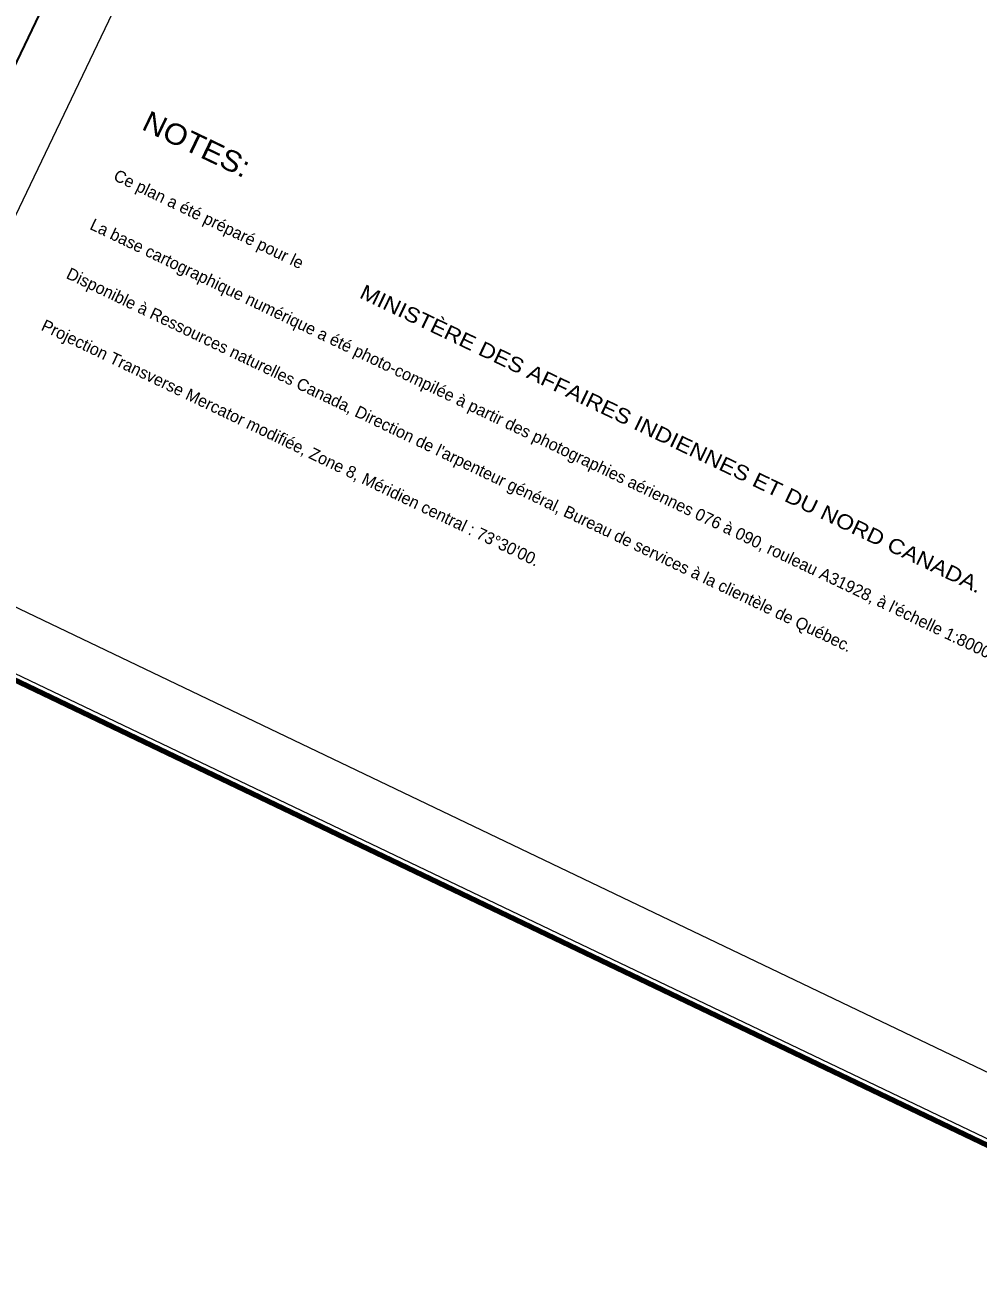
# Model space of a CAD drawing. Extents: x 355726 to 357533, y 5103782 to 5105258.
# Drawn here: x 356950 to 357109.6, y 5103781.6 to 5103989.1 of the extents above; entities that cross this region are included whole.
import ezdxf

# ---------------------------------------------------------------- set-up
doc = ezdxf.new("R2010")
doc.units = 0
doc.header["$LTSCALE"] = 0.6
doc.layers.add('60', color=7, linetype='Continuous', lineweight=13)
doc.layers.add('62', color=7, linetype='Continuous')

msp = doc.modelspace()

# ---------------------------------------------------------------- linework, layer by layer
at = {"layer": '60', "lineweight": 158}
msp.add_lwpolyline([(355725.74, 5104464.62), (357152.72, 5103781.6), (357532.66, 5104575.38), (356105.68, 5105258.4)], close=True, dxfattribs=at)
at = {"layer": '60'}
for points in [[(355727.1, 5104465.08), (357152.24, 5103782.93), (357531.32, 5104574.91), (356106.18, 5105257.06)], [(357292.88, 5104676.98), (357518.4, 5104569.08), (357148.41, 5103795.87), (356922.91, 5103903.8)]]:
    msp.add_lwpolyline(points, close=True, dxfattribs=at)
at = {"layer": '60', "lineweight": 35}
msp.add_lwpolyline([(355740.43, 5104469.78), (356913.03, 5103908.53), (357283.46, 5104682.46), (356110.86, 5105243.71)], close=True, dxfattribs=at)

# ---------------------------------------------------------------- texts
at = {"layer": '62'}
for s, height, width, p in [('NOTES:', 3.5, 1.1, (356969.41, 5103971.67)), ('MINISTÈRE DES AFFAIRES INDIENNES ET DU NORD CANADA.', 2.5, 1.15, (357005.89, 5103943.47))]:
    msp.add_text(s, height=height, rotation=334.422, dxfattribs=dict(at, width=width)).set_placement(p)
for s, p in [('Ce plan a été préparé pour le', (356964.72, 5103963.17)), ("La base cartographique numérique a été photo-compilée à partir des photographies aériennes 076 à 090, rouleau A31928, à l'échelle 1:8000 en date du 25 mai 2008.", (356960.76, 5103954.95)), ("Disponible à Ressources naturelles Canada, Direction de l'arpenteur général, Bureau de services à la clientèle de Québec.", (356956.81, 5103946.74)), ("Projection Transverse Mercator modifiée, Zone 8, Méridien central : 73°30'00.", (356952.62, 5103938.06))]:
    msp.add_text(s, height=2, rotation=334.422, dxfattribs=at).set_placement(p)

doc.saveas('drawing.dxf')
